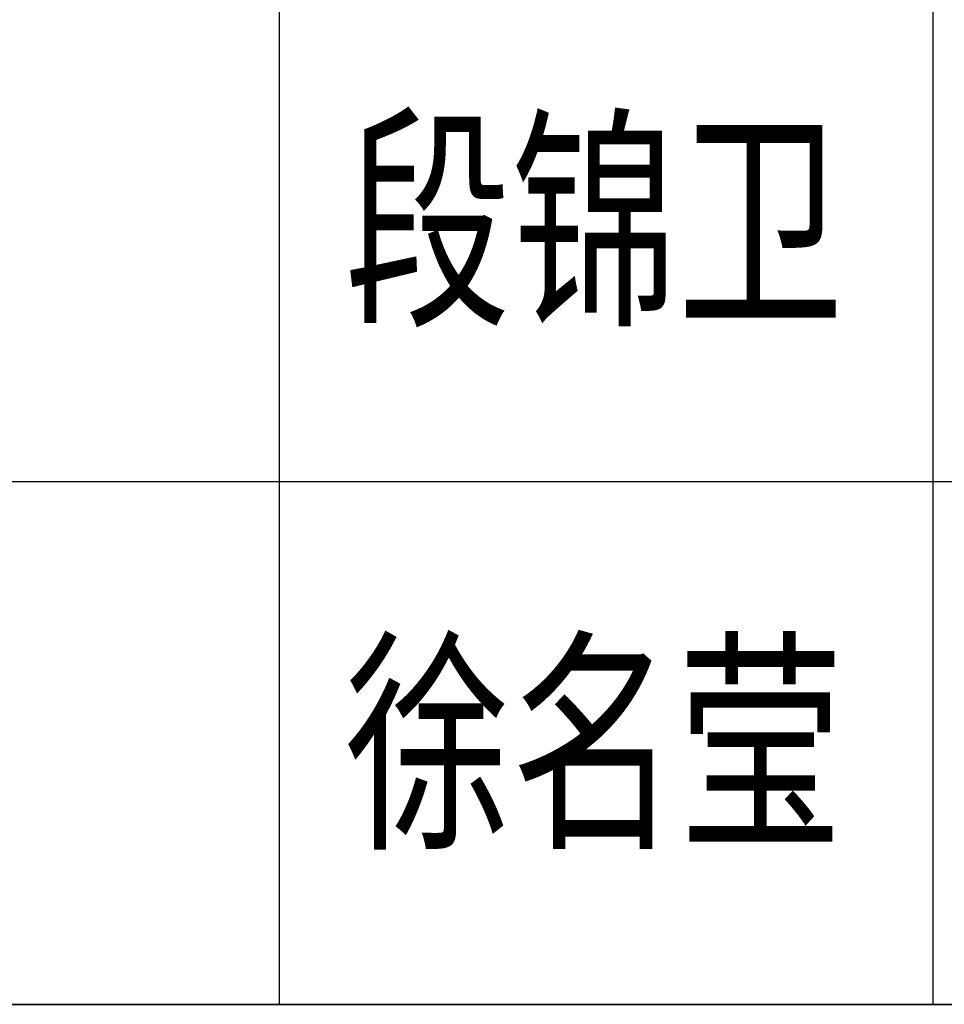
# Model space of a CAD drawing. Extents: x 1779708 to 7299578, y -1121471 to 88434.
# Tile 809 of 1056: x 6641425 to 6642486, y -1038590 to -1037459. Entities that reach past the tile are written whole.
import ezdxf

# ---------------------------------------------------------------- set-up
doc = ezdxf.new("R2010")
doc.units = 0
doc.header["$LTSCALE"] = 1000
doc.header["$MEASUREMENT"] = 0
for name, color, linetype in [('PUB_TITLE', 4, 'CONTINUOUS'), ('可见线', 6, 'CONTINUOUS'), ('通-图框－文字', 4, 'CONTINUOUS')]:
    doc.layers.add(name, color=color, linetype=linetype)
doc.styles.add('仿宋', font='txt', dxfattribs={"width": 0.7})

# ---------------------------------------------------------------- blocks, each defined once
blk = doc.blocks.new('A$C3D8761CE')
at = {"layer": 'PUB_TITLE'}
for p, q in [((76100, 20800), (83100, 20800)), ((83100, 19600), (76100, 19600))]:
    blk.add_line(p, q, dxfattribs=at)
for points in [[(79500, 28000), (79500, 19600)], [(81000, 28000), (81000, 19600)], [(76100, 19600), (83100, 19600)]]:
    blk.add_lwpolyline(points, dxfattribs=at)
at = {"layer": '通-图框－文字', "style": '仿宋', "width": 0.7}
for s, p in [('段锦卫', (79650, 21200)), ('徐名莹', (79650, 20000))]:
    blk.add_text(s, height=400, dxfattribs=at).set_placement(p)

msp = doc.modelspace()

# ---------------------------------------------------------------- block references
at = {"layer": '可见线', "xscale": 0.5, "yscale": 0.5, "zscale": 0.5}
msp.add_blockref('A$C3D8761CE', (6601973.1, -1048389.7), dxfattribs=at)

doc.saveas('drawing.dxf')
